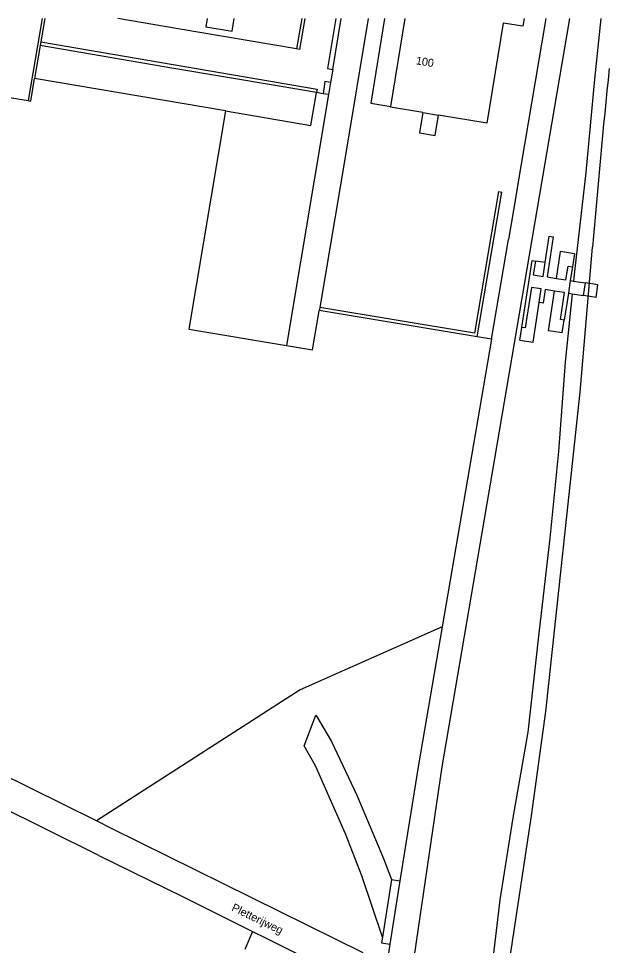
# Model space of a CAD drawing. Extents: x 194485 to 197793, y 468269 to 470822.
# Drawn here: x 194981.1 to 195068.9, y 470683.4 to 470822.3 of the extents above; entities that cross this region are included whole.
import ezdxf

# ---------------------------------------------------------------- set-up
doc = ezdxf.new("R2010")
doc.units = 0
for name, color, linetype in [('BGT grensvlak begroeid terreindeel', 7, 'Continuous'), ('BGT grensvlak gebouwinstallatie plus 1', 7, 'Continuous'), ('BGT grensvlak kunstwerkdeel plus 1', 7, 'Continuous'), ('BGT grensvlak onbegroeid terreindeel', 7, 'Continuous'), ('BGT grensvlak pand op maaiveld', 7, 'Continuous'), ('BGT grensvlak scheiding', 7, 'Continuous'), ('BGT grensvlak vegetatieobject', 7, 'Continuous'), ('BGT grensvlak waterdeel', 7, 'Continuous'), ('BGT grensvlak wegdeel', 7, 'Continuous'), ('BGT tekst huisnummerreeks', 7, 'Continuous'), ('BGT tekst openbare ruimte label weg', 7, 'Continuous')]:
    doc.layers.add(name, color=color, linetype=linetype)

msp = doc.modelspace()

# ---------------------------------------------------------------- linework, layer by layer
at = {"layer": 'BGT grensvlak begroeid terreindeel'}
for p, q in [((195068.39, 470822.29), (195067.48, 470813.2)), ((195067.48, 470813.2), (195066.15, 470799.2)), ((195066.15, 470799.2), (195064.44, 470784.39)), ((195064.44, 470784.39), (195064.29, 470782.94)), ((195064.1, 470781.04), (195063.06, 470770.78)), ((195063.06, 470770.78), (195062.07, 470757.41)), ((195062.07, 470757.41), (195060.77, 470744.38)), ((195060.77, 470744.38), (195059.02, 470729.29)), ((195044.6, 470731.12), (195023.34, 470721.66)), ((195059.02, 470729.29), (195057.44, 470715.32)), ((195023.34, 470721.66), (194992.78, 470702.03)), ((195057.44, 470715.32), (195055.22, 470702.47)), ((195055.22, 470702.47), (195053.24, 470690.22)), ((195053.24, 470690.22), (195052.26, 470681.73)), ((195016.2, 470685.46), (195015.04, 470682.74))]:
    msp.add_line(p, q, dxfattribs=at)
at = {"layer": 'BGT grensvlak gebouwinstallatie plus 1'}
for points in [[(195035.98, 470822.29), (195033.9, 470809.58), (195036.91, 470809.09)], [(195041.71, 470808.19), (195041.2, 470805.15), (195043.59, 470804.76), (195044.07, 470807.8)]]:
    msp.add_lwpolyline(points, dxfattribs=at)
at = {"layer": 'BGT grensvlak kunstwerkdeel plus 1'}
for p, q in [((195065.8, 470780.78), (195066.09, 470782.66)), ((195067.98, 470782.37), (195066.09, 470782.66)), ((195067.69, 470780.48), (195067.98, 470782.37)), ((195067.69, 470780.48), (195065.8, 470780.78))]:
    msp.add_line(p, q, dxfattribs=at)
at = {"layer": 'BGT grensvlak onbegroeid terreindeel'}
for p, q in [((195051.99, 470774.23), (195049.88, 470774.58)), ((195023.94, 470713.26), (195025.7, 470717.86)), ((195025.7, 470717.86), (195026.08, 470717.22)), ((195026.08, 470717.22), (195028.04, 470713.91)), ((195025.63, 470710.28), (195023.94, 470713.26)), ((195028.04, 470713.91), (195031.81, 470705.86)), ((195030.1, 470700.07), (195025.63, 470710.28)), ((195031.81, 470705.86), (195035.8, 470696.41)), ((195032.57, 470693.79), (195030.1, 470700.07)), ((195035.8, 470696.41), (195037.04, 470693.23)), ((195035.67, 470684.62), (195032.57, 470693.79))]:
    msp.add_line(p, q, dxfattribs=at)
msp.add_lwpolyline([(195012.11, 470808.43), (195006.62, 470775.74), (195021.26, 470773.28)], dxfattribs=at)
at = {"layer": 'BGT grensvlak pand op maaiveld'}
for p, q in [((195036.91, 470809.09), (195039.07, 470822.29)), ((195041.71, 470808.19), (195044.07, 470807.8))]:
    msp.add_line(p, q, dxfattribs=at)
for points in [[(195056.91, 470822.29), (195056.71, 470821.12), (195053.77, 470821.61), (195051.32, 470806.61), (195044.07, 470807.8)], [(195041.71, 470808.19), (195036.89, 470808.98), (195036.91, 470809.09)]]:
    msp.add_lwpolyline(points, dxfattribs=at)
at = {"layer": 'BGT grensvlak scheiding'}
for p, q in [((195053.07, 470796.35), (195049.48, 470775.14)), ((195049.88, 470774.58), (195053.55, 470796.25)), ((195053.07, 470796.35), (195053.55, 470796.25)), ((195026.27, 470778.99), (195026.19, 470778.55)), ((195049.88, 470774.58), (195026.19, 470778.55)), ((195049.48, 470775.14), (195026.27, 470778.99))]:
    msp.add_line(p, q, dxfattribs=at)
at = {"layer": 'BGT grensvlak vegetatieobject'}
msp.add_line((195027.57, 470810.88), (195026.78, 470811.01), dxfattribs=at)
at = {"layer": 'BGT grensvlak waterdeel'}
for p, q in [((195058.03, 470702.77), (195060.17, 470718.4)), ((195054.61, 470680.29), (195058.03, 470702.77))]:
    msp.add_line(p, q, dxfattribs=at)
msp.add_lwpolyline([(195060.17, 470718.4), (195065.3, 470766.31), (195067.16, 470788.02)], dxfattribs=at)
msp.add_arc((196832.12, 470637.36), 1771.38, 174.25131, 175.12098, dxfattribs=at)
at = {"layer": 'BGT grensvlak wegdeel'}
for p, q in [((194984.63, 470822.29), (194982.57, 470809.99)), ((194985.04, 470822.29), (194984.46, 470818.81)), ((195023.57, 470822.29), (195022.8, 470817.72)), ((195024.02, 470822.29), (195023.24, 470817.65)), ((195028.66, 470822.29), (195027.41, 470814.81)), ((195028.21, 470814.67), (195029.49, 470822.29)), ((195033.54, 470822.29), (195030.05, 470801.51)), ((195060.18, 470822.29), (195055.92, 470797.23)), ((195063.73, 470822.29), (195058.08, 470789.15)), ((194984.46, 470818.81), (194984.36, 470818.23)), ((194984.36, 470818.23), (194983.52, 470813.28)), ((195023.24, 470817.65), (195022.8, 470817.72)), ((195027.41, 470814.81), (195028.21, 470814.67)), ((195028.21, 470814.67), (195027.88, 470812.69)), ((195012.11, 470808.43), (194983.52, 470813.28)), ((195027.05, 470812.83), (195026.78, 470811.01)), ((195027.88, 470812.69), (195027.05, 470812.83)), ((195027.88, 470812.69), (195027.57, 470810.88)), ((194977.75, 470810.79), (194982.57, 470809.99)), ((195027.57, 470810.88), (195021.26, 470773.28)), ((195026.78, 470811.01), (195025.79, 470811.18)), ((195030.05, 470801.51), (195026.27, 470778.99)), ((195055.92, 470797.23), (195055.69, 470795.89)), ((195055.69, 470795.89), (195054.55, 470789.18)), ((195058.08, 470789.15), (195050.91, 470747.26)), ((195051.99, 470774.23), (195054.55, 470789.18)), ((195061.75, 470783.33), (195062.37, 470787.35)), ((195064.45, 470787.03), (195062.37, 470787.35)), ((195064.45, 470787.03), (195064.15, 470785.07)), ((195060.06, 470785.7), (195058.6, 470785.92)), ((195064.15, 470785.07), (195063.83, 470783.01)), ((195063.83, 470783.01), (195063.54, 470781.12)), ((195063.83, 470783.01), (195064.29, 470782.94)), ((195064.29, 470782.94), (195066.09, 470782.66)), ((195060.55, 470775.5), (195061.46, 470781.44)), ((195063.54, 470781.12), (195062.92, 470777.07)), ((195063.54, 470781.12), (195064.1, 470781.04)), ((195064.1, 470781.04), (195065.8, 470780.78)), ((195058.24, 470773.8), (195059.15, 470779.71)), ((195026.19, 470778.55), (195026.18, 470778.5)), ((195062.63, 470775.18), (195062.92, 470777.07)), ((195056.27, 470774.1), (195056.56, 470775.98)), ((195062.63, 470775.18), (195060.55, 470775.5)), ((195051.99, 470774.23), (195047.5, 470748.02)), ((195056.27, 470774.1), (195058.24, 470773.8)), ((194992.78, 470702.03), (194879.43, 470758.06)), ((195047.5, 470748.02), (195044.6, 470731.12)), ((195050.91, 470747.26), (195044.59, 470710.15)), ((195044.6, 470731.12), (195041.06, 470710.43)), ((194993.14, 470696.86), (194945.88, 470720.22)), ((195041.06, 470710.43), (195038.29, 470693.03)), ((195044.59, 470710.15), (195040.06, 470679.41)), ((194995.14, 470700.86), (194992.78, 470702.03)), ((195007.69, 470694.65), (194995.14, 470700.86)), ((194993.14, 470696.86), (195005.7, 470690.68)), ((195020.22, 470688.44), (195007.69, 470694.65)), ((195037.04, 470693.23), (195035.67, 470684.62)), ((195038.29, 470693.03), (195036.78, 470683.57)), ((195037.04, 470693.23), (195038.29, 470693.03)), ((195005.7, 470690.68), (195016.2, 470685.46)), ((195032.77, 470682.24), (195020.22, 470688.44)), ((195016.2, 470685.46), (195018.23, 470684.45)), ((195018.23, 470684.45), (195030.74, 470678.25)), ((195035.67, 470684.62), (195035.53, 470683.77)), ((195035.53, 470683.77), (195036.78, 470683.57)), ((195036.78, 470683.57), (195036.4, 470681.22))]:
    msp.add_line(p, q, dxfattribs=at)
for points in [[(195022.8, 470817.72), (195005.03, 470820.76), (194996.01, 470822.29)], [(195009.39, 470822.29), (195009.18, 470821.05), (195013.11, 470820.39), (195013.44, 470822.29)], [(194984.46, 470818.81), (195025.88, 470811.71), (195025.79, 470811.18)], [(195025.79, 470811.18), (195019.86, 470812.19), (195004.07, 470814.86), (194984.36, 470818.23)], [(194982.57, 470809.99), (194982.95, 470809.88), (194983.52, 470813.28)], [(195012.11, 470808.43), (195024.95, 470806.26), (195025.79, 470811.18)], [(195060.06, 470785.7), (195060.67, 470789.68), (195061.28, 470789.59), (195060.35, 470783.55), (195061.75, 470783.33)], [(195056.56, 470775.98), (195058.1, 470786), (195058.6, 470785.92)], [(195058.6, 470785.92), (195058.28, 470783.87), (195059.74, 470783.64), (195060.06, 470785.7)], [(195061.75, 470783.33), (195063.18, 470783.11), (195063.5, 470785.17), (195064.15, 470785.07)], [(195059.15, 470779.71), (195059.46, 470781.75), (195057.99, 470781.98), (195057.05, 470775.91), (195056.56, 470775.98)], [(195061.46, 470781.44), (195060.05, 470781.66), (195059.74, 470779.62), (195059.15, 470779.71)], [(195062.92, 470777.07), (195062.36, 470777.16), (195062.98, 470781.21), (195061.46, 470781.44)], [(195021.26, 470773.28), (195025.2, 470772.62), (195026.18, 470778.5)]]:
    msp.add_lwpolyline(points, dxfattribs=at)

# ---------------------------------------------------------------- texts
at = {"layer": 'BGT tekst huisnummerreeks'}
msp.add_text('100', height=1.2, rotation=350.7, dxfattribs=at).set_placement((195040.62, 470815.43))
at = {"layer": 'BGT tekst openbare ruimte label weg'}
msp.add_text('Pletterijweg', height=1.2, rotation=334, dxfattribs=at).set_placement((195012.94, 470688.64))

doc.saveas('drawing.dxf')
